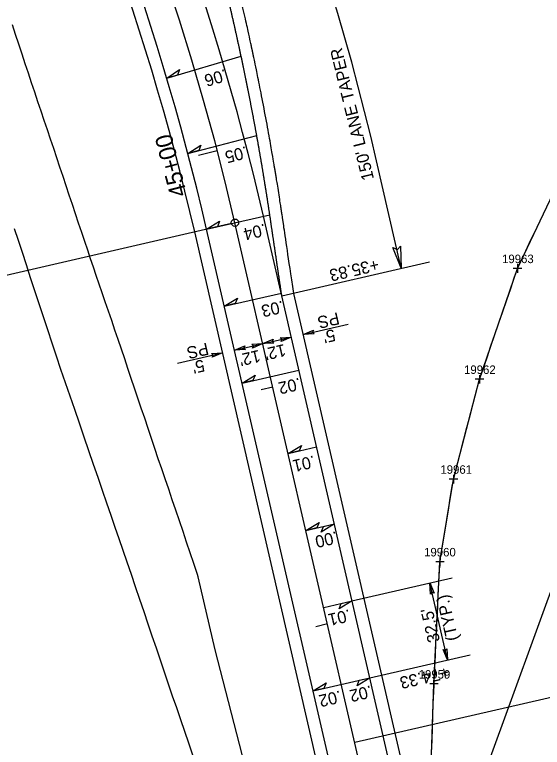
# Model space of a CAD drawing. Extents: x 472216 to 481979, y 489069 to 507339.
# Drawn here: x 481098.2 to 481315.2, y 492308.8 to 492610.4 of the extents above; entities that cross this region are included whole.
import ezdxf

# ---------------------------------------------------------------- set-up
doc = ezdxf.new("R2010")
doc.units = 0
for name, color, linetype in [('Old_Level_12', 7, 'Continuous'), ('Prop Drainage Structure Box Number Symbol CELL', 7, 'Continuous'), ('Prop Drainage Structure Drop Inlet Grate 2 Narrow Slots and Sag Grates 840 24 CELL', 7, 'Continuous'), ('Prop Drainage Structure Drop Inlet Grate 2 Wide Slots and Sag Grates 840 22 Label', 7, 'Continuous'), ('Prop Drainage Structure Outlet Berm Ditch 850 10 CELL', 7, 'Continuous'), ('Prop Drainage Structure Pipe CSP 15in', 7, 'Continuous'), ('Prop Drainage Structure Pipe RCP 24in Class III Label', 7, 'Continuous'), ('Prop Earthen Structure Head Ditch', 7, 'Continuous'), ('Prop Erosion Embankment Toe Protection CELL', 7, 'Continuous'), ('Prop Erosion Embankment Toe Protection Label', 7, 'Continuous'), ('Sheet Block Revision CELL', 7, 'Continuous'), ('Sheet Block Title CELL', 7, 'Continuous'), ('Sheet North Arrow Point CELL', 7, 'Continuous'), ('Sheet PE Seal Cell', 7, 'Continuous'), ('Sheet Plot Border Inside CELL', 7, 'Continuous'), ('Sheet Plot Border Outside CELL', 7, 'Continuous'), ('Sheet Profile Grid Major CELL', 7, 'Continuous'), ('Sheet Profile Grid Minor CELL', 7, 'Continuous')]:
    doc.layers.add(name, color=color, linetype=linetype)

msp = doc.modelspace()

# ---------------------------------------------------------------- linework, layer by layer
at = {"layer": 'Old_Level_12'}
for p, q in [((481187.33, 492524.44), (481020.85, 492486.06)), ((481187.34, 492524.44), (481177.1, 492522.08))]:
    msp.add_line(p, q, dxfattribs=at)
msp.add_circle((481188.8, 492524.78), 1.5, dxfattribs=at)
msp.add_circle((481188.8, 492524.78), 1.5, dxfattribs=at)
at = {"layer": 'Prop Drainage Structure Box Number Symbol CELL'}
msp.add_line((481338.39, 492427.57), (481290.33, 492295.25), dxfattribs=at)
at = {"layer": 'Prop Drainage Structure Drop Inlet Grate 2 Narrow Slots and Sag Grates 840 24 CELL'}
for p, q in [((481236.89, 492369.11), (481278.1, 492378.6)), ((481276.2, 492344.81), (481268.94, 492376.49)), ((481244.29, 492337.46), (481285.5, 492346.96))]:
    msp.add_line(p, q, dxfattribs=at)
for points in [[(481160.76, 492584.22), (481165.94, 492587.84), (481165.19, 492585.54)], [(481169.41, 492553.28), (481174.7, 492556.74), (481173.88, 492554.45)], [(481177.1, 492522.08), (481182.5, 492525.38), (481181.61, 492523.12)], [(481184.4, 492490.41), (481189.8, 492493.71), (481188.91, 492491.45)], [(481191.7, 492458.74), (481197.1, 492462.04), (481196.21, 492459.78)], [(481210.7, 492429.77), (481216.1, 492433.07), (481215.21, 492430.81)], [(481218, 492398.1), (481223.4, 492401.4), (481222.51, 492399.14)], [(481229.69, 492400.8), (481224.32, 492397.46), (481225.2, 492399.72)], [(481269.19, 492371.93), (481268.94, 492376.49), (481270.73, 492372.26), (481269.82, 492372.64)], [(481236.99, 492369.13), (481231.62, 492365.79), (481232.5, 492368.05)], [(481275.95, 492349.37), (481276.2, 492344.81), (481274.41, 492349.05), (481275.32, 492348.66)], [(481220.91, 492332.07), (481226.3, 492335.36), (481225.41, 492333.1)], [(481244.4, 492337.48), (481239.02, 492334.14), (481239.9, 492336.41)]]:
    msp.add_lwpolyline(points, close=True, dxfattribs=at)
at = {"layer": 'Prop Drainage Structure Drop Inlet Grate 2 Wide Slots and Sag Grates 840 22 Label'}
for p, q in [((481160.76, 492584.22), (481191.34, 492593.28)), ((481169.41, 492553.28), (481197.74, 492560.73)), ((481177.1, 492522.08), (481203.12, 492528.08)), ((481184.4, 492490.41), (481207.88, 492495.82)), ((481191.7, 492458.74), (481215.09, 492464.13)), ((481210.7, 492429.77), (481222.39, 492432.46)), ((481218, 492398.1), (481229.69, 492400.8)), ((481225.3, 492366.43), (481236.99, 492369.13)), ((481220.91, 492332.07), (481244.29, 492337.46))]:
    msp.add_line(p, q, dxfattribs=at)
at = {"layer": 'Prop Drainage Structure Outlet Berm Ditch 850 10 CELL'}
for points in [[(481256.88, 492515.12), (481257.23, 492506), (481253.79, 492514.52), (481255.59, 492513.72)], [(481221.4, 492479.06), (481216.84, 492478.81), (481221.07, 492480.6), (481220.69, 492479.69)], [(481204.83, 492475.24), (481200.27, 492474.99), (481204.5, 492476.78), (481204.12, 492475.87)], [(481207.41, 492477.43), (481211.97, 492477.68), (481207.74, 492475.89), (481208.12, 492476.79)], [(481193.14, 492472.55), (481188.58, 492472.29), (481192.81, 492474.09), (481192.43, 492473.18)], [(481195.72, 492474.73), (481200.27, 492474.99), (481196.05, 492473.19), (481196.43, 492474.1)], [(481179.15, 492470.91), (481183.71, 492471.17), (481179.48, 492469.37), (481179.86, 492470.28)]]:
    msp.add_lwpolyline(points, close=True, dxfattribs=at)
at = {"layer": 'Prop Drainage Structure Pipe RCP 24in Class III Label'}
for p, q in [((481300.07, 491988.64), (481177.1, 492522.08)), ((481313.91, 491928.63), (481177.1, 492522.08)), ((481295.82, 492113.93), (481208.05, 492494.66)), ((481318.7, 492014.68), (481208.05, 492494.66))]:
    msp.add_line(p, q, dxfattribs=at)
msp.add_arc((480155.89, 492286.67), 1048, 12.98112, 28.12513, dxfattribs=at)
for points in [[(481191.06, 492594.6), (481190.91, 492595.28), (481190.77, 492595.95), (481190.62, 492596.63), (481190.47, 492597.3), (481190.33, 492597.98), (481190.18, 492598.65), (481190.03, 492599.33), (481189.89, 492600), (481189.74, 492600.68), (481189.59, 492601.35), (481189.44, 492602.03), (481189.29, 492602.7), (481189.14, 492603.38), (481188.99, 492604.05), (481188.84, 492604.73), (481188.69, 492605.4), (481188.54, 492606.07), (481188.38, 492606.75), (481188.23, 492607.42), (481188.08, 492608.1), (481187.92, 492608.77), (481187.77, 492609.44), (481187.62, 492610.12), (481187.46, 492610.79), (481187.31, 492611.47), (481187.15, 492612.14), (481186.99, 492612.81), (481186.84, 492613.49), (481186.68, 492614.16), (481186.52, 492614.83), (481186.37, 492615.51), (481186.21, 492616.18), (481186.05, 492616.85), (481185.89, 492617.53), (481185.73, 492618.2), (481185.57, 492618.87), (481185.41, 492619.55), (481185.25, 492620.22), (481185.09, 492620.89), (481184.92, 492621.56), (481184.76, 492622.24), (481184.6, 492622.91), (481184.44, 492623.58), (481184.27, 492624.25), (481184.11, 492624.93), (481183.94, 492625.6), (481183.78, 492626.27), (481183.61, 492626.94), (481183.45, 492627.61), (481183.28, 492628.29), (481183.12, 492628.96), (481182.95, 492629.63), (481182.78, 492630.3), (481182.61, 492630.97), (481182.44, 492631.65), (481182.28, 492632.32), (481182.11, 492632.99), (481181.94, 492633.66), (481181.77, 492634.33), (481181.6, 492635), (481181.42, 492635.67), (481181.25, 492636.34), (481181.08, 492637.02), (481180.91, 492637.69), (481180.74, 492638.36), (481180.56, 492639.03), (481180.39, 492639.7), (481180.21, 492640.37), (481180.04, 492641.04), (481179.87, 492641.71), (481179.69, 492642.38), (481179.51, 492643.05), (481179.16, 492644.39)], [(481200.54, 492544.49), (481200.43, 492545.17), (481200.32, 492545.85), (481200.2, 492546.53), (481200.09, 492547.21), (481199.98, 492547.89), (481199.86, 492548.56), (481199.75, 492549.24), (481199.63, 492549.92), (481199.52, 492550.6), (481199.4, 492551.28), (481199.28, 492551.96), (481199.17, 492552.64), (481199.05, 492553.31), (481198.93, 492553.99), (481198.81, 492554.67), (481198.69, 492555.35), (481198.58, 492556.03), (481198.46, 492556.7), (481198.34, 492557.38), (481198.22, 492558.06), (481198.09, 492558.74), (481197.97, 492559.42), (481197.85, 492560.09), (481197.73, 492560.77), (481197.61, 492561.45), (481197.48, 492562.13), (481197.36, 492562.81), (481197.24, 492563.48), (481197.11, 492564.16), (481196.99, 492564.84), (481196.86, 492565.52), (481196.74, 492566.19), (481196.61, 492566.87), (481196.48, 492567.55), (481196.36, 492568.23), (481196.23, 492568.9), (481196.1, 492569.58), (481195.97, 492570.26), (481195.84, 492570.94), (481195.71, 492571.61), (481195.58, 492572.29), (481195.45, 492572.97), (481195.32, 492573.64), (481195.19, 492574.32), (481195.06, 492575), (481194.93, 492575.67), (481194.8, 492576.35), (481194.66, 492577.03), (481194.53, 492577.7), (481194.4, 492578.38), (481194.26, 492579.06), (481194.13, 492579.73), (481193.99, 492580.41), (481193.86, 492581.09), (481193.72, 492581.76), (481193.59, 492582.44), (481193.45, 492583.12), (481193.31, 492583.79), (481193.17, 492584.47), (481193.04, 492585.14), (481192.9, 492585.82), (481192.76, 492586.5), (481192.62, 492587.17), (481192.48, 492587.85), (481192.34, 492588.52), (481192.2, 492589.2), (481192.06, 492589.88), (481191.91, 492590.55), (481191.77, 492591.23), (481191.63, 492591.9), (481191.49, 492592.58), (481191.34, 492593.25), (481191.2, 492593.93), (481191.06, 492594.6)], [(481208.05, 492494.66), (481207.96, 492495.33), (481207.86, 492496), (481207.76, 492496.67), (481207.66, 492497.34), (481207.56, 492498.01), (481207.46, 492498.68), (481207.36, 492499.35), (481207.26, 492500.02), (481207.16, 492500.7), (481207.06, 492501.37), (481206.96, 492502.04), (481206.87, 492502.71), (481206.77, 492503.38), (481206.67, 492504.05), (481206.57, 492504.72), (481206.47, 492505.39), (481206.37, 492506.06), (481206.27, 492506.73), (481206.17, 492507.4), (481206.07, 492508.07), (481205.97, 492508.74), (481205.87, 492509.41), (481205.77, 492510.08), (481205.68, 492510.75), (481205.58, 492511.42), (481205.48, 492512.09), (481205.38, 492512.77), (481205.28, 492513.44), (481205.18, 492514.11), (481205.08, 492514.78), (481204.98, 492515.45), (481204.88, 492516.12), (481204.78, 492516.79), (481204.68, 492517.46), (481204.59, 492518.13), (481204.49, 492518.8), (481204.39, 492519.47), (481204.29, 492520.14), (481204.19, 492520.81), (481204.09, 492521.48), (481203.99, 492522.15), (481203.89, 492522.82), (481203.79, 492523.49), (481203.69, 492524.16), (481203.59, 492524.84), (481203.5, 492525.51), (481203.4, 492526.18), (481203.3, 492526.85), (481203.2, 492527.52), (481203.1, 492528.19), (481203, 492528.87), (481202.9, 492529.55), (481202.79, 492530.23), (481202.69, 492530.91), (481202.59, 492531.59), (481202.48, 492532.27), (481202.38, 492532.95), (481202.27, 492533.63), (481202.17, 492534.31), (481202.06, 492534.98), (481201.96, 492535.66), (481201.85, 492536.34), (481201.74, 492537.02), (481201.64, 492537.7), (481201.53, 492538.38), (481201.42, 492539.06), (481201.31, 492539.74), (481201.2, 492540.42), (481201.09, 492541.1), (481200.98, 492541.78), (481200.87, 492542.46), (481200.76, 492543.13), (481200.65, 492543.81), (481200.54, 492544.49)]]:
    msp.add_spline(points, degree=3, dxfattribs=at)
at = {"layer": 'Prop Earthen Structure Head Ditch'}
for p, q in [((481180.64, 492348.95), (481173.71, 492378.95)), ((481193.19, 492300.53), (481180.64, 492348.95))]:
    msp.add_line(p, q, dxfattribs=at)
for points in [[(481173.71, 492378.95), (481173.39, 492379.92), (481171.88, 492384.43), (481170.38, 492388.89), (481168.9, 492393.31), (481167.42, 492397.71), (481165.95, 492402.08), (481164.48, 492406.42), (481163.01, 492410.74), (481161.55, 492415.03), (481160.11, 492419.28), (481158.68, 492423.48), (481157.27, 492427.64), (481155.87, 492431.79), (481154.47, 492435.94), (481153.07, 492440.1), (481151.67, 492444.27), (481150.27, 492448.42), (481148.88, 492452.54), (481147.51, 492456.64), (481146.14, 492460.7), (481144.78, 492464.73), (481143.43, 492468.74), (481142.09, 492472.71), (481140.75, 492476.65), (481139.42, 492480.57), (481138.1, 492484.46), (481136.78, 492488.31), (481135.47, 492492.14), (481134.19, 492495.89), (481132.95, 492499.53), (481131.74, 492503.07), (481130.58, 492506.48), (481129.43, 492509.9), (481128.24, 492513.43), (481127.01, 492517.06), (481125.76, 492520.81), (481124.48, 492524.61), (481123.21, 492528.42), (481121.93, 492532.24), (481120.65, 492536.06), (481119.37, 492539.89), (481118.08, 492543.73), (481116.8, 492547.57), (481115.51, 492551.41), (481114.22, 492555.26), (481112.93, 492559.11), (481111.64, 492562.97), (481110.34, 492566.83), (481109.05, 492570.7), (481107.75, 492574.58), (481106.45, 492578.46), (481105.16, 492582.35), (481103.85, 492586.26), (481102.54, 492590.21), (481101.22, 492594.2), (481099.89, 492598.24), (481098.56, 492602.28), (481097.23, 492606.29)], [(481097.98, 492522.36), (481099.57, 492517.57), (481101.2, 492512.63), (481102.88, 492507.51), (481104.61, 492502.23), (481106.36, 492496.86), (481108.11, 492491.49), (481109.88, 492486.12), (481111.65, 492480.75), (481113.44, 492475.37), (481115.25, 492469.96), (481117.09, 492464.52), (481118.95, 492459.05), (481120.84, 492453.54), (481122.75, 492447.97), (481124.68, 492442.34), (481126.63, 492436.65), (481128.58, 492430.99), (481130.48, 492425.44), (481132.35, 492420.01), (481134.18, 492414.68), (481135.96, 492409.48), (481137.7, 492404.43), (481139.38, 492399.52), (481141.02, 492394.77), (481142.65, 492390.02), (481144.32, 492385.14), (481146.03, 492380.13), (481147.78, 492374.99), (481149.54, 492369.81), (481151.27, 492364.7), (481152.97, 492359.65), (481154.65, 492354.67), (481156.32, 492349.72), (481157.99, 492344.79), (481159.66, 492339.87), (481161.34, 492334.96), (481163.02, 492330.06), (481164.68, 492325.18), (481166.34, 492320.31), (481167.98, 492315.46), (481169.63, 492310.62), (481171.29, 492305.78)]]:
    msp.add_lwpolyline(points, dxfattribs=at)
at = {"layer": 'Prop Erosion Embankment Toe Protection CELL'}
for p, q in [((481310.98, 491919.06), (481172.23, 492520.96)), ((481325.52, 492007.36), (481212.97, 492495.59))]:
    msp.add_line(p, q, dxfattribs=at)
for points in [[(481195.95, 492595.65), (481195.95, 492595.65), (481195.95, 492595.65)], [(481205.47, 492545.3), (481205.47, 492545.3), (481205.47, 492545.31)]]:
    msp.add_lwpolyline(points, dxfattribs=at)
msp.add_arc((480155.89, 492286.67), 1043, 12.98112, 28.12513, dxfattribs=at)
for points in [[(481195.95, 492595.65), (481195.92, 492595.78), (481195.89, 492595.91), (481195.83, 492596.17), (481195.8, 492596.31), (481195.75, 492596.57), (481195.72, 492596.7), (481195.69, 492596.86), (481195.68, 492596.89), (481195.66, 492596.96), (481195.66, 492596.99), (481195.64, 492597.09), (481195.51, 492597.68), (481195.16, 492599.32), (481194.35, 492602.98), (481192.72, 492610.3), (481190.29, 492620.74), (481187.74, 492631.14), (481185.89, 492638.41), (481185.05, 492641.65), (481184.74, 492642.82), (481184.69, 492643.01), (481184.68, 492643.08), (481184.64, 492643.21), (481184.62, 492643.27), (481184.57, 492643.47), (481184.54, 492643.6), (481184.47, 492643.86), (481184.42, 492644.05), (481184.37, 492644.24), (481184.34, 492644.34), (481184.34, 492644.37), (481184.32, 492644.44), (481184.28, 492644.6), (481184.17, 492645.02), (481184.06, 492645.41), (481184, 492645.66)], [(481205.47, 492545.31), (481205.45, 492545.44), (481205.43, 492545.57), (481205.39, 492545.83), (481205.37, 492545.96), (481205.32, 492546.23), (481205.3, 492546.36), (481205.27, 492546.52), (481205.27, 492546.56), (481205.26, 492546.62), (481205.25, 492546.65), (481205.23, 492546.75), (481205.14, 492547.35), (481204.86, 492548.99), (481204.24, 492552.67), (481202.96, 492560.04), (481201.03, 492570.54), (481198.99, 492581.02), (481197.49, 492588.34), (481196.72, 492591.99), (481196.38, 492593.63), (481196.25, 492594.21), (481196.23, 492594.31), (481196.22, 492594.34), (481196.21, 492594.41), (481196.17, 492594.57), (481196.14, 492594.74), (481196.08, 492595), (481196.06, 492595.13), (481196, 492595.39), (481195.97, 492595.52), (481195.95, 492595.65)], [(481212.97, 492495.59), (481211.75, 492503.83), (481210.23, 492514.15), (481208.63, 492524.99), (481208.24, 492527.62), (481208.16, 492528.17), (481208.15, 492528.22), (481208.15, 492528.24), (481208.14, 492528.27), (481208.13, 492528.35), (481208.12, 492528.43), (481208.09, 492528.63), (481208.07, 492528.76), (481208.05, 492528.91), (481208.04, 492528.93), (481208.04, 492528.96), (481208.03, 492529.01), (481208.01, 492529.12), (481208, 492529.22), (481207.97, 492529.41), (481207.95, 492529.55), (481207.91, 492529.81), (481207.89, 492529.94), (481207.86, 492530.13), (481207.85, 492530.2), (481207.84, 492530.28), (481207.84, 492530.29), (481207.83, 492530.33), (481207.83, 492530.38), (481207.78, 492530.69), (481207.66, 492531.5), (481207.22, 492534.37), (481206.65, 492538.02), (481206.07, 492541.66), (481205.8, 492543.29), (481205.71, 492543.87), (481205.7, 492543.96), (481205.69, 492543.97), (481205.69, 492544), (481205.68, 492544.05), (481205.65, 492544.23), (481205.62, 492544.39), (481205.58, 492544.65), (481205.56, 492544.78), (481205.52, 492545.04), (481205.5, 492545.17), (481205.47, 492545.3)]]:
    msp.add_open_spline(points, degree=3, dxfattribs=at)
at = {"layer": 'Prop Erosion Embankment Toe Protection Label'}
msp.add_line((481208.05, 492494.66), (481200.49, 492527.47), dxfattribs=at)
msp.add_arc((480155.89, 492286.67), 1072, 12.98112, 28.12582, dxfattribs=at)
at = {"layer": 'Sheet Block Revision CELL'}
for p, q in [((481257.23, 492506), (481247.05, 492550.18)), ((481208.05, 492494.66), (481268.87, 492508.68)), ((481216.84, 492478.81), (481235.35, 492483.07)), ((481188.58, 492472.29), (481211.97, 492477.68)), ((481165.19, 492466.9), (481183.71, 492471.17))]:
    msp.add_line(p, q, dxfattribs=at)
msp.add_arc((480214.14, 492312.08), 1060, 12.98112, 48.98584, dxfattribs=at)
at = {"layer": 'Sheet Block Title CELL'}
for q in [(481460.84, 492362.23), (481384.27, 492344.58)]:
    msp.add_line((481238.1, 492310.89), q, dxfattribs=at)
at = {"layer": 'Sheet North Arrow Point CELL'}
msp.add_line((481374.81, 491717.83), (481188.8, 492524.78), dxfattribs=at)
msp.add_arc((480155.89, 492286.67), 1060, 12.98112, 71.78843, dxfattribs=at)
msp.add_arc((480155.89, 492286.67), 1060, 12.98112, 71.78843, dxfattribs=at)
at = {"layer": 'Sheet PE Seal Cell'}
for p, q in [((481204.41, 492457.05), (481199.54, 492455.93)), ((481226.87, 492359.61), (481222, 492358.49))]:
    msp.add_line(p, q, dxfattribs=at)
at = {"layer": 'Sheet Plot Border Inside CELL'}
for p, q in [((481305.03, 492505.94), (481323.72, 492545.36)), ((481305.03, 492507.69), (481305.03, 492504.19)), ((481289.4, 492460.32), (481305.03, 492505.94)), ((481306.78, 492505.94), (481303.28, 492505.94)), ((481289.4, 492462.07), (481289.4, 492458.57)), ((481278.68, 492419.23), (481289.4, 492460.32)), ((481291.15, 492460.32), (481287.65, 492460.32)), ((481273.11, 492385.21), (481278.68, 492419.23)), ((481280.43, 492419.23), (481276.93, 492419.23)), ((481278.68, 492420.98), (481278.68, 492417.48)), ((481273.11, 492386.96), (481273.11, 492383.46)), ((481270.64, 492334.9), (481273.11, 492385.21)), ((481274.86, 492385.21), (481271.36, 492385.21)), ((481272.39, 492334.9), (481268.89, 492334.9)), ((481269.06, 492287.73), (481270.64, 492334.9)), ((481270.64, 492336.65), (481270.64, 492333.15))]:
    msp.add_line(p, q, dxfattribs=at)
at = {"layer": 'Sheet Plot Border Outside CELL'}
for p, q in [((481312.02, 492520.68), (481314.16, 492525.19)), ((481309.88, 492516.16), (481312.02, 492520.68)), ((481307.73, 492511.64), (481309.88, 492516.16)), ((481305.59, 492507.12), (481307.73, 492511.64)), ((481303.84, 492502.45), (481305.59, 492507.12)), ((481302.21, 492497.72), (481303.84, 492502.45)), ((481300.59, 492492.99), (481302.21, 492497.72)), ((481298.97, 492488.26), (481300.59, 492492.99)), ((481297.35, 492483.53), (481298.97, 492488.26)), ((481295.73, 492478.8), (481297.35, 492483.53)), ((481294.11, 492474.07), (481295.73, 492478.8)), ((481292.49, 492469.34), (481294.11, 492474.07)), ((481290.87, 492464.61), (481292.49, 492469.34)), ((481289.28, 492459.87), (481290.87, 492464.61)), ((481286.75, 492450.19), (481288.02, 492455.03)), ((481285.49, 492445.36), (481286.75, 492450.19)), ((481284.23, 492440.52), (481285.49, 492445.36)), ((481282.97, 492435.68), (481284.23, 492440.52)), ((481281.7, 492430.84), (481282.97, 492435.68)), ((481280.44, 492426), (481281.7, 492430.84)), ((481279.18, 492421.17), (481280.44, 492426)), ((481278.19, 492416.27), (481279.18, 492421.17)), ((481277.38, 492411.33), (481278.19, 492416.27)), ((481276.58, 492406.4), (481277.38, 492411.33)), ((481275.77, 492401.47), (481276.58, 492406.4)), ((481274.96, 492396.53), (481275.77, 492401.47)), ((481274.15, 492391.6), (481274.96, 492396.53)), ((481273.35, 492386.66), (481274.15, 492391.6)), ((481272.94, 492381.69), (481273.35, 492386.66)), ((481272.69, 492376.69), (481272.94, 492381.69)), ((481272.45, 492371.7), (481272.69, 492376.69)), ((481272.2, 492366.7), (481272.45, 492371.7)), ((481271.96, 492361.71), (481272.2, 492366.7)), ((481271.71, 492356.72), (481271.96, 492361.71)), ((481271.47, 492351.72), (481271.71, 492356.72)), ((481271.22, 492346.73), (481271.47, 492351.72)), ((481270.98, 492341.73), (481271.22, 492346.73)), ((481270.73, 492336.74), (481270.98, 492341.73)), ((481270.54, 492331.74), (481270.73, 492336.74)), ((481270.37, 492326.75), (481270.54, 492331.74)), ((481270.2, 492321.75), (481270.37, 492326.75)), ((481270.03, 492316.75), (481270.2, 492321.75)), ((481269.87, 492311.76), (481270.03, 492316.75)), ((481269.7, 492306.76), (481269.87, 492311.76))]:
    msp.add_line(p, q, dxfattribs=at)
at = {"layer": 'Sheet Profile Grid Minor CELL'}
msp.add_line((481181.52, 492554.4), (481173.78, 492552.37), dxfattribs=at)

# ---------------------------------------------------------------- texts
at = {"layer": 'Prop Drainage Structure Drop Inlet Grate 2 Narrow Slots and Sag Grates 840 24 CELL'}
for s, rotation, p in [('.06', 196.4948, (481184.66, 492588.07)), ('.05', 194.7381, (481193.25, 492556.35)), ('.04', 192.9811, (481200.96, 492524.4)), ('.03', 192.9811, (481208.31, 492492.75)), ('.02', 192.9811, (481215.3, 492461.01)), ('.01', 192.9811, (481221.2, 492429.01)), ('.00', 192.9811, (481230.43, 492397.79)), ('(TYP.)', 102.9811, (481280.72, 492353.22)), ('.01', 192.9811, (481235.8, 492365.68)), ("32.5'", 102.9811, (481273.16, 492352.61)), ('+74.33', 192.9811, (481276.33, 492342.28)), ('.02', 192.9811, (481231.96, 492332.27)), ('.02', 192.9811, (481244.6, 492334.35))]:
    msp.add_text(s, height=5, rotation=rotation, dxfattribs=at).set_placement(p)
at = {"layer": 'Prop Drainage Structure Pipe CSP 15in'}
for s, rotation, p in [("150' LANE TAPER", 103.7953, (481246.04, 492542.84)), ('+35.83', 192.9811, (481247.38, 492510.02)), ('PS', 192.9811, (481231.08, 492487.96)), ("5'", 192.9811, (481229.44, 492481.08)), ('PS', 192.9811, (481177.3, 492475.44)), ("12'", 192.9811, (481209.07, 492474.9)), ("12'", 192.9811, (481198.62, 492472.49)), ("5'", 192.9811, (481175.65, 492468.56))]:
    msp.add_text(s, height=5, rotation=rotation, dxfattribs=at).set_placement(p)
at = {"layer": 'Sheet Plot Border Inside CELL'}
for s, p in [('19963', (481298.67, 492508.14)), ('19962', (481283.03, 492462.52)), ('19961', (481273.3, 492421.43)), ('19960', (481266.6, 492387.41)), ('19959', (481264.36, 492337.1))]:
    msp.add_text(s, height=3.5, dxfattribs=at).set_placement(p)
at = {"layer": 'Sheet Profile Grid Major CELL'}
msp.add_text('45+00', height=7, rotation=104.6298, dxfattribs=at).set_placement((481169.15, 492536.35))

doc.saveas('drawing.dxf')
